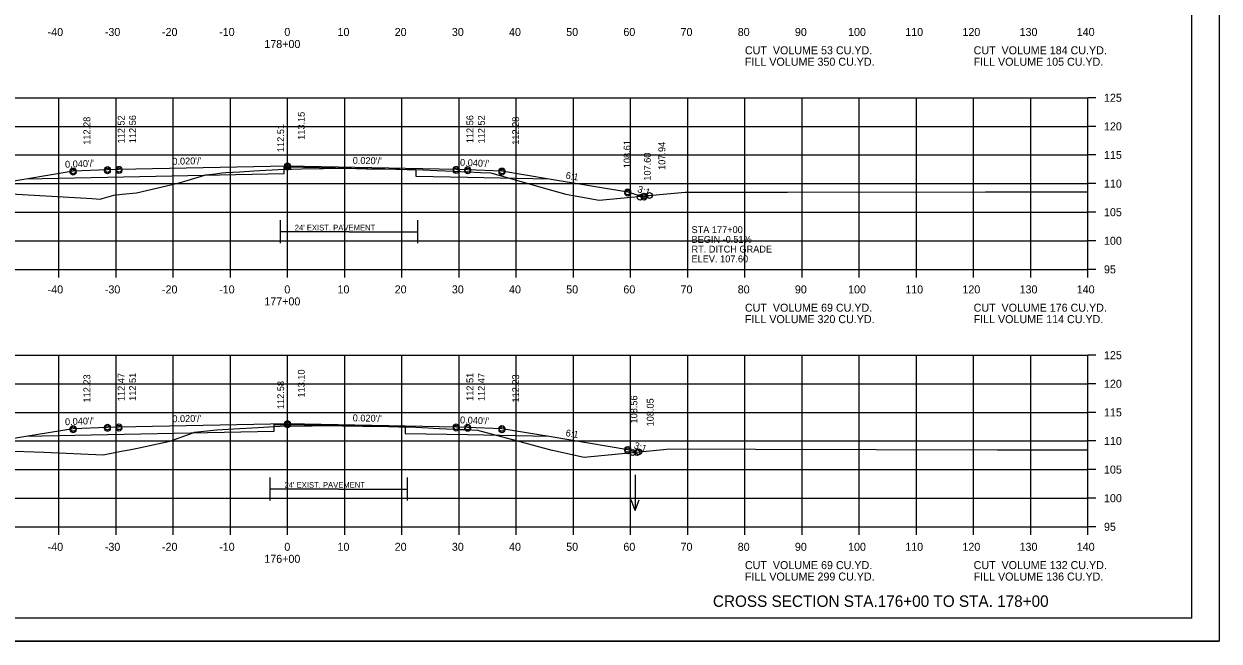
# Model space of a CAD drawing. Extents: x 1175611 to 1176402, y -433344 to -416213.
# Drawn here: x 1175734.9 to 1175943.9, y -427156.7 to -427048.8 of the extents above; entities that cross this region are included whole.
import ezdxf

# ---------------------------------------------------------------- set-up
doc = ezdxf.new("R2010")
doc.units = 0
for name, color, linetype in [('Default', 7, 'Continuous'), ('R_Alt Surface', 7, 'Continuous'), ('R_Axis', 7, 'Continuous'), ('R_Axis Annot', 7, 'Continuous'), ('R_Border', 7, 'Continuous'), ('R_Draft', 7, 'Continuous'), ('R_Exist Surface', 7, 'Continuous'), ('R_Fin Surface', 7, 'Continuous'), ('R_Grid', 7, 'Continuous'), ('R_No Plot', 7, 'Continuous'), ('R_Water Annot', 7, 'Continuous'), ('R_Xsect Elev', 7, 'Continuous'), ('R_Xsect Slope', 7, 'Continuous')]:
    doc.layers.add(name, color=color, linetype=linetype)

msp = doc.modelspace()

# ---------------------------------------------------------------- linework, layer by layer
at = {"layer": 'R_Alt Surface'}
for p, q in [((1175791.73, -427085.17), (1175779.73, -427085.17)), ((1175791.73, -427085.17), (1175803.73, -427085.17)), ((1175789.93, -427130.15), (1175777.93, -427130.15)), ((1175789.93, -427130.15), (1175801.93, -427130.15))]:
    msp.add_line(p, q, dxfattribs=at)
for points in [[(1175735.2, -427075.91), (1175749.47, -427075.63), (1175780.37, -427075.01), (1175780.37, -427073.84), (1175780.97, -427073.83), (1175803.42, -427074.28), (1175803.42, -427075.44), (1175812.47, -427075.63), (1175826.75, -427075.91)], [(1175779.73, -427087.17), (1175779.73, -427083.17)], [(1175803.73, -427087.17), (1175803.73, -427083.17)], [(1175735.2, -427120.92), (1175749.47, -427120.64), (1175778.64, -427120.06), (1175778.64, -427118.89), (1175780.97, -427118.84), (1175801.55, -427119.25), (1175801.56, -427120.42), (1175812.47, -427120.64), (1175826.75, -427120.92)], [(1175777.93, -427132.15), (1175777.93, -427128.15)], [(1175801.93, -427132.15), (1175801.93, -427128.15)]]:
    msp.add_lwpolyline(points, dxfattribs=at)
at = {"layer": 'R_Axis'}
for p, q in [((1175920.97, -427091.75), (1175920.97, -427061.75)), ((1175922.37, -427061.75), (1175920.97, -427061.75)), ((1175922.37, -427066.75), (1175920.97, -427066.75)), ((1175922.37, -427071.75), (1175920.97, -427071.75)), ((1175922.37, -427076.75), (1175920.97, -427076.75)), ((1175922.37, -427081.75), (1175920.97, -427081.75)), ((1175922.37, -427086.75), (1175920.97, -427086.75)), ((1175640.97, -427091.75), (1175920.97, -427091.75)), ((1175740.97, -427093.15), (1175740.97, -427091.75)), ((1175750.97, -427093.15), (1175750.97, -427091.75)), ((1175760.97, -427093.15), (1175760.97, -427091.75)), ((1175770.97, -427093.15), (1175770.97, -427091.75)), ((1175780.97, -427093.15), (1175780.97, -427091.75)), ((1175790.97, -427093.15), (1175790.97, -427091.75)), ((1175800.97, -427093.15), (1175800.97, -427091.75)), ((1175810.97, -427093.15), (1175810.97, -427091.75)), ((1175820.97, -427093.15), (1175820.97, -427091.75)), ((1175830.97, -427093.15), (1175830.97, -427091.75)), ((1175840.97, -427093.15), (1175840.97, -427091.75)), ((1175850.97, -427093.15), (1175850.97, -427091.75)), ((1175860.97, -427093.15), (1175860.97, -427091.75)), ((1175870.97, -427093.15), (1175870.97, -427091.75)), ((1175880.97, -427093.15), (1175880.97, -427091.75)), ((1175890.97, -427093.15), (1175890.97, -427091.75)), ((1175900.97, -427093.15), (1175900.97, -427091.75)), ((1175910.97, -427093.15), (1175910.97, -427091.75)), ((1175920.97, -427093.15), (1175920.97, -427091.75)), ((1175922.37, -427091.75), (1175920.97, -427091.75)), ((1175920.97, -427136.75), (1175920.97, -427106.75)), ((1175922.37, -427106.75), (1175920.97, -427106.75)), ((1175922.37, -427111.75), (1175920.97, -427111.75)), ((1175922.37, -427116.75), (1175920.97, -427116.75)), ((1175922.37, -427121.75), (1175920.97, -427121.75)), ((1175922.37, -427126.75), (1175920.97, -427126.75)), ((1175922.37, -427131.75), (1175920.97, -427131.75)), ((1175640.97, -427136.75), (1175920.97, -427136.75)), ((1175740.97, -427138.15), (1175740.97, -427136.75)), ((1175750.97, -427138.15), (1175750.97, -427136.75)), ((1175760.97, -427138.15), (1175760.97, -427136.75)), ((1175770.97, -427138.15), (1175770.97, -427136.75)), ((1175780.97, -427138.15), (1175780.97, -427136.75)), ((1175790.97, -427138.15), (1175790.97, -427136.75)), ((1175800.97, -427138.15), (1175800.97, -427136.75)), ((1175810.97, -427138.15), (1175810.97, -427136.75)), ((1175820.97, -427138.15), (1175820.97, -427136.75)), ((1175830.97, -427138.15), (1175830.97, -427136.75)), ((1175840.97, -427138.15), (1175840.97, -427136.75)), ((1175850.97, -427138.15), (1175850.97, -427136.75)), ((1175860.97, -427138.15), (1175860.97, -427136.75)), ((1175870.97, -427138.15), (1175870.97, -427136.75)), ((1175880.97, -427138.15), (1175880.97, -427136.75)), ((1175890.97, -427138.15), (1175890.97, -427136.75)), ((1175900.97, -427138.15), (1175900.97, -427136.75)), ((1175910.97, -427138.15), (1175910.97, -427136.75)), ((1175920.97, -427138.15), (1175920.97, -427136.75)), ((1175922.37, -427136.75), (1175920.97, -427136.75))]:
    msp.add_line(p, q, dxfattribs=at)
at = {"layer": 'R_Border'}
for q in [(1175939.15, -426947.29), (1175622.97, -427152.75)]:
    msp.add_line((1175939.15, -427152.75), q, dxfattribs=at)
at = {"layer": 'R_Exist Surface'}
for points in [[(1175732.58, -427078.53), (1175746.79, -427079.38), (1175748.19, -427079.45), (1175748.53, -427079.36), (1175750.61, -427078.79), (1175752.03, -427078.63), (1175754.54, -427078.37), (1175759.8, -427077.13), (1175761.8, -427076.68), (1175763.44, -427076.19), (1175766.66, -427075.23), (1175768.38, -427075.04), (1175769.46, -427074.9), (1175770.18, -427074.82), (1175772.64, -427074.68), (1175775.08, -427074.54), (1175780.37, -427074.25), (1175781.73, -427074.21), (1175783.42, -427074.16), (1175787.27, -427074.1), (1175791.31, -427074.05), (1175791.57, -427074.05), (1175791.73, -427074.06), (1175792.08, -427074.07), (1175793, -427074.1), (1175793.71, -427074.12), (1175794.79, -427074.15), (1175796.02, -427074.17), (1175797.1, -427074.18), (1175798.01, -427074.18), (1175799.9, -427074.23), (1175801.91, -427074.28), (1175802.72, -427074.28), (1175803.41, -427074.28), (1175803.41, -427074.28), (1175803.42, -427074.28), (1175807.21, -427074.46), (1175812.57, -427074.7), (1175814.7, -427074.81), (1175816.55, -427074.88), (1175825.67, -427077.48), (1175829.67, -427078.62), (1175830.95, -427078.84), (1175835.45, -427079.64), (1175846.69, -427078.61), (1175850.53, -427078.24), (1175868.41, -427078.23), (1175903.06, -427078.22), (1175917.64, -427078.21), (1175920.97, -427078.2)], [(1175731.51, -427123.46), (1175738.37, -427123.72), (1175748.73, -427124.19), (1175752.21, -427123.5), (1175753.24, -427123.3), (1175754.73, -427122.99), (1175760.4, -427121.79), (1175764.29, -427120.37), (1175764.69, -427120.22), (1175767.45, -427119.91), (1175768.63, -427119.8), (1175771.57, -427119.63), (1175775.83, -427119.37), (1175778.64, -427119.2), (1175779.68, -427119.18), (1175784.22, -427119.09), (1175785.29, -427119.08), (1175789.69, -427119.03), (1175789.92, -427119.04), (1175789.93, -427119.04), (1175790.35, -427119.07), (1175790.6, -427119.08), (1175794.06, -427119.15), (1175794.59, -427119.16), (1175794.9, -427119.16), (1175795.89, -427119.16), (1175799.71, -427119.24), (1175800.46, -427119.26), (1175800.64, -427119.26), (1175801.55, -427119.26), (1175803.41, -427119.35), (1175807.56, -427119.55), (1175811.15, -427119.72), (1175812.23, -427119.76), (1175814.2, -427119.85), (1175820.96, -427121.66), (1175827.19, -427123.33), (1175827.32, -427123.36), (1175832.87, -427124.58), (1175833.41, -427124.52), (1175846.7, -427123.24), (1175847.7, -427123.15), (1175862.83, -427123.19), (1175905.08, -427123.3), (1175915.21, -427123.31), (1175920.97, -427123.31)]]:
    msp.add_lwpolyline(points, dxfattribs=at)
at = {"layer": 'R_Fin Surface'}
for points in [[(1175705.83, -427078.46), (1175713.27, -427080.93), (1175721.47, -427078.2), (1175735.2, -427075.91), (1175743.47, -427074.53), (1175749.47, -427074.29), (1175751.47, -427074.25), (1175780.97, -427073.66), (1175810.47, -427074.25), (1175812.47, -427074.29), (1175818.47, -427074.53), (1175826.75, -427075.91), (1175840.47, -427078.2), (1175843.32, -427079.15), (1175844.28, -427078.83)], [(1175706.89, -427123.47), (1175713.79, -427125.77), (1175721.47, -427123.21), (1175735.2, -427120.92), (1175743.47, -427119.55), (1175749.47, -427119.31), (1175751.47, -427119.27), (1175780.97, -427118.68), (1175810.47, -427119.27), (1175812.47, -427119.31), (1175818.47, -427119.55), (1175826.75, -427120.92), (1175840.47, -427123.21), (1175841.94, -427123.7)]]:
    msp.add_lwpolyline(points, dxfattribs=at)
at = {"layer": 'R_Grid'}
for p, q in [((1175640.97, -427061.75), (1175920.97, -427061.75)), ((1175740.97, -427091.75), (1175740.97, -427061.75)), ((1175750.97, -427091.75), (1175750.97, -427061.75)), ((1175760.97, -427091.75), (1175760.97, -427061.75)), ((1175770.97, -427091.75), (1175770.97, -427061.75)), ((1175780.97, -427091.75), (1175780.97, -427061.75)), ((1175790.97, -427091.75), (1175790.97, -427061.75)), ((1175800.97, -427091.75), (1175800.97, -427061.75)), ((1175810.97, -427091.75), (1175810.97, -427061.75)), ((1175820.97, -427091.75), (1175820.97, -427061.75)), ((1175830.97, -427091.75), (1175830.97, -427061.75)), ((1175840.97, -427091.75), (1175840.97, -427061.75)), ((1175850.97, -427091.75), (1175850.97, -427061.75)), ((1175860.97, -427091.75), (1175860.97, -427061.75)), ((1175870.97, -427091.75), (1175870.97, -427061.75)), ((1175880.97, -427091.75), (1175880.97, -427061.75)), ((1175890.97, -427091.75), (1175890.97, -427061.75)), ((1175900.97, -427091.75), (1175900.97, -427061.75)), ((1175910.97, -427091.75), (1175910.97, -427061.75)), ((1175920.97, -427091.75), (1175920.97, -427061.75)), ((1175640.97, -427066.75), (1175920.97, -427066.75)), ((1175640.97, -427071.75), (1175920.97, -427071.75)), ((1175640.97, -427076.75), (1175920.97, -427076.75)), ((1175640.97, -427081.75), (1175920.97, -427081.75)), ((1175640.97, -427086.75), (1175920.97, -427086.75)), ((1175640.97, -427091.75), (1175920.97, -427091.75)), ((1175640.97, -427106.75), (1175920.97, -427106.75)), ((1175740.97, -427136.75), (1175740.97, -427106.75)), ((1175750.97, -427136.75), (1175750.97, -427106.75)), ((1175760.97, -427136.75), (1175760.97, -427106.75)), ((1175770.97, -427136.75), (1175770.97, -427106.75)), ((1175780.97, -427136.75), (1175780.97, -427106.75)), ((1175790.97, -427136.75), (1175790.97, -427106.75)), ((1175800.97, -427136.75), (1175800.97, -427106.75)), ((1175810.97, -427136.75), (1175810.97, -427106.75)), ((1175820.97, -427136.75), (1175820.97, -427106.75)), ((1175830.97, -427136.75), (1175830.97, -427106.75)), ((1175840.97, -427136.75), (1175840.97, -427106.75)), ((1175850.97, -427136.75), (1175850.97, -427106.75)), ((1175860.97, -427136.75), (1175860.97, -427106.75)), ((1175870.97, -427136.75), (1175870.97, -427106.75)), ((1175880.97, -427136.75), (1175880.97, -427106.75)), ((1175890.97, -427136.75), (1175890.97, -427106.75)), ((1175900.97, -427136.75), (1175900.97, -427106.75)), ((1175910.97, -427136.75), (1175910.97, -427106.75)), ((1175920.97, -427136.75), (1175920.97, -427106.75)), ((1175640.97, -427111.75), (1175920.97, -427111.75)), ((1175640.97, -427116.75), (1175920.97, -427116.75)), ((1175640.97, -427121.75), (1175920.97, -427121.75)), ((1175640.97, -427126.75), (1175920.97, -427126.75)), ((1175640.97, -427131.75), (1175920.97, -427131.75)), ((1175640.97, -427136.75), (1175920.97, -427136.75))]:
    msp.add_line(p, q, dxfattribs=at)
at = {"layer": 'R_No Plot'}
msp.add_line((1175610.57, -427156.73), (1175943.91, -427156.73), dxfattribs=at)
msp.add_lwpolyline([(1175610.57, -426943.39), (1175943.91, -426943.39), (1175943.91, -427156.73), (1175610.57, -427156.73)], close=True, dxfattribs=at)
for centre in [(1175780.97, -427073.66), (1175780.97, -427073.9), (1175743.47, -427074.53), (1175743.47, -427074.77), (1175749.47, -427074.29), (1175749.47, -427074.53), (1175751.47, -427074.25), (1175751.47, -427074.49), (1175810.47, -427074.25), (1175810.47, -427074.49), (1175812.47, -427074.29), (1175812.47, -427074.53), (1175818.47, -427074.53), (1175818.47, -427074.77), (1175840.47, -427078.2), (1175840.47, -427078.44), (1175842.62, -427079.15), (1175843.32, -427079.15), (1175843.32, -427079.15), (1175843.34, -427078.92), (1175844.28, -427078.83), (1175844.28, -427078.83), (1175743.47, -427119.55), (1175743.47, -427119.8), (1175749.47, -427119.31), (1175749.47, -427119.56), (1175751.47, -427119.27), (1175751.47, -427119.52), (1175780.97, -427118.68), (1175780.97, -427118.93), (1175810.47, -427119.27), (1175810.47, -427119.52), (1175812.47, -427119.31), (1175812.47, -427119.56), (1175818.47, -427119.55), (1175818.47, -427119.8), (1175840.47, -427123.21), (1175840.47, -427123.47), (1175841.35, -427123.76), (1175841.35, -427123.76), (1175842.11, -427123.76), (1175842.11, -427123.76), (1175842.11, -427123.76), (1175842.11, -427123.76), (1175842.41, -427123.66), (1175842.41, -427123.66)]:
    msp.add_circle(centre, 0.5, dxfattribs=at)
at = {"layer": 'R_Water Annot'}
for p, q in [((1175841.79, -427127.65), (1175841.79, -427133.93)), ((1175841.79, -427133.93), (1175841.09, -427132.01)), ((1175841.79, -427133.93), (1175842.49, -427132.01))]:
    msp.add_line(p, q, dxfattribs=at)

# ---------------------------------------------------------------- texts
at = {"layer": 'Default'}
for s, p in [('CUT  VOLUME 53 CU.YD.', (1175860.97, -427054.15)), ('FILL VOLUME 350 CU.YD.', (1175860.97, -427056.15)), ('CUT  VOLUME 184 CU.YD.', (1175900.97, -427054.15)), ('FILL VOLUME 105 CU.YD.', (1175900.97, -427056.15)), ('CUT  VOLUME 69 CU.YD.', (1175860.97, -427099.15)), ('CUT  VOLUME 176 CU.YD.', (1175900.97, -427099.15)), ('FILL VOLUME 320 CU.YD.', (1175860.97, -427101.15)), ('FILL VOLUME 114 CU.YD.', (1175900.97, -427101.15)), ('CUT  VOLUME 69 CU.YD.', (1175860.97, -427144.15)), ('CUT  VOLUME 132 CU.YD.', (1175900.97, -427144.15)), ('FILL VOLUME 299 CU.YD.', (1175860.97, -427146.15)), ('FILL VOLUME 136 CU.YD.', (1175900.97, -427146.15))]:
    msp.add_text(s, height=1.4, dxfattribs=at).set_placement(p)
at = {"layer": 'R_Alt Surface'}
for p in [(1175782.23, -427084.95), (1175780.44, -427129.93)]:
    msp.add_text("24' EXIST. PAVEMENT", height=1, dxfattribs=at).set_placement(p)
at = {"layer": 'R_Axis Annot'}
for s, p in [('-40', (1175739.01, -427050.95)), ('-30', (1175749.01, -427050.95)), ('-20', (1175759.01, -427050.95)), ('-10', (1175769.01, -427050.95)), ('0', (1175780.41, -427050.95)), ('10', (1175789.71, -427050.95)), ('20', (1175799.71, -427050.95)), ('30', (1175809.71, -427050.95)), ('40', (1175819.71, -427050.95)), ('50', (1175829.71, -427050.95)), ('60', (1175839.71, -427050.95)), ('70', (1175849.71, -427050.95)), ('80', (1175859.71, -427050.95)), ('90', (1175869.71, -427050.95)), ('100', (1175879.01, -427050.95)), ('110', (1175889.01, -427050.95)), ('120', (1175899.01, -427050.95)), ('130', (1175909.01, -427050.95)), ('140', (1175919.01, -427050.95)), ('178+00', (1175776.91, -427053.05)), ('125', (1175923.77, -427062.45)), ('120', (1175923.77, -427067.45)), ('115', (1175923.77, -427072.45)), ('110', (1175923.77, -427077.45)), ('105', (1175923.77, -427082.45)), ('100', (1175923.77, -427087.45)), ('95', (1175923.77, -427092.45)), ('-40', (1175739.01, -427095.95)), ('-30', (1175749.01, -427095.95)), ('-20', (1175759.01, -427095.95)), ('-10', (1175769.01, -427095.95)), ('0', (1175780.41, -427095.95)), ('10', (1175789.71, -427095.95)), ('20', (1175799.71, -427095.95)), ('30', (1175809.71, -427095.95)), ('40', (1175819.71, -427095.95)), ('50', (1175829.71, -427095.95)), ('60', (1175839.71, -427095.95)), ('70', (1175849.71, -427095.95)), ('80', (1175859.71, -427095.95)), ('90', (1175869.71, -427095.95)), ('100', (1175879.01, -427095.95)), ('110', (1175889.01, -427095.95)), ('120', (1175899.01, -427095.95)), ('130', (1175909.01, -427095.95)), ('140', (1175919.01, -427095.95)), ('177+00', (1175776.91, -427098.05)), ('125', (1175923.77, -427107.45)), ('120', (1175923.77, -427112.45)), ('115', (1175923.77, -427117.45)), ('110', (1175923.77, -427122.45)), ('105', (1175923.77, -427127.45)), ('100', (1175923.77, -427132.45)), ('95', (1175923.77, -427137.45)), ('-40', (1175739.01, -427140.95)), ('-30', (1175749.01, -427140.95)), ('-20', (1175759.01, -427140.95)), ('-10', (1175769.01, -427140.95)), ('0', (1175780.41, -427140.95)), ('10', (1175789.71, -427140.95)), ('20', (1175799.71, -427140.95)), ('30', (1175809.71, -427140.95)), ('40', (1175819.71, -427140.95)), ('50', (1175829.71, -427140.95)), ('60', (1175839.71, -427140.95)), ('70', (1175849.71, -427140.95)), ('80', (1175859.71, -427140.95)), ('90', (1175869.71, -427140.95)), ('100', (1175879.01, -427140.95)), ('110', (1175889.01, -427140.95)), ('120', (1175899.01, -427140.95)), ('130', (1175909.01, -427140.95)), ('140', (1175919.01, -427140.95)), ('176+00', (1175776.91, -427143.05))]:
    msp.add_text(s, height=1.4, dxfattribs=at).set_placement(p)
at = {"layer": 'R_Draft'}
msp.add_text('CROSS SECTION STA.176+00 TO STA. 178+00', height=2, dxfattribs=at).set_placement((1175855.37, -427150.75))
at = {"layer": 'R_Water Annot'}
for s, p in [('STA 177+00', (1175851.63, -427085.41)), ('BEGIN -0.51%', (1175851.63, -427087.11)), ('RT. DITCH GRADE', (1175851.63, -427088.81)), ('ELEV. 107.60', (1175851.63, -427090.51))]:
    msp.add_text(s, height=1.2, dxfattribs=at).set_placement(p)
at = {"layer": 'R_Xsect Elev'}
for s, p in [('112.28', (1175746.47, -427069.97)), ('112.52', (1175752.47, -427069.73)), ('112.56', (1175754.47, -427069.69)), ('113.15', (1175783.97, -427069.1)), ('112.56', (1175813.47, -427069.69)), ('112.52', (1175815.47, -427069.73)), ('112.28', (1175821.47, -427069.97)), ('112.51', (1175780.37, -427071.24)), ('108.61', (1175840.95, -427074.06)), ('107.60', (1175844.5, -427076.24)), ('107.94', (1175847.04, -427074.36)), ('112.23', (1175746.47, -427115.02)), ('112.47', (1175752.47, -427114.78)), ('112.51', (1175754.47, -427114.74)), ('113.10', (1175783.97, -427114.15)), ('112.51', (1175813.47, -427114.74)), ('112.47', (1175815.47, -427114.78)), ('112.23', (1175821.47, -427115.02)), ('112.58', (1175780.37, -427116.17)), ('108.56', (1175842.15, -427118.69)), ('108.05', (1175845, -427119.2))]:
    msp.add_text(s, height=1.2, rotation=90, dxfattribs=at).set_placement(p)
at = {"layer": 'R_Xsect Slope'}
for s, rotation, p in [("0.040'/'", 2.2906, (1175742.07, -427073.99)), ("0.020'/'", 1.1458, (1175760.83, -427073.46)), ("0.020'/'", 358.8542, (1175792.36, -427073.29)), ("0.040'/'", 357.7094, (1175811.12, -427073.64)), ('6:1', 350.5377, (1175829.55, -427075.87)), ('3:1', 341.5651, (1175842.06, -427078.2)), ("0.020'/'", 1.1458, (1175760.83, -427118.48)), ("0.020'/'", 358.8542, (1175792.36, -427118.3)), ("0.040'/'", 357.7094, (1175811.12, -427118.65)), ("0.040'/'", 2.2906, (1175742.07, -427119)), ('6:1', 350.5377, (1175829.55, -427120.89)), ('3:1', 341.5651, (1175841.45, -427123.01))]:
    msp.add_text(s, height=1.2, rotation=rotation, dxfattribs=at).set_placement(p)

doc.saveas('drawing.dxf')
